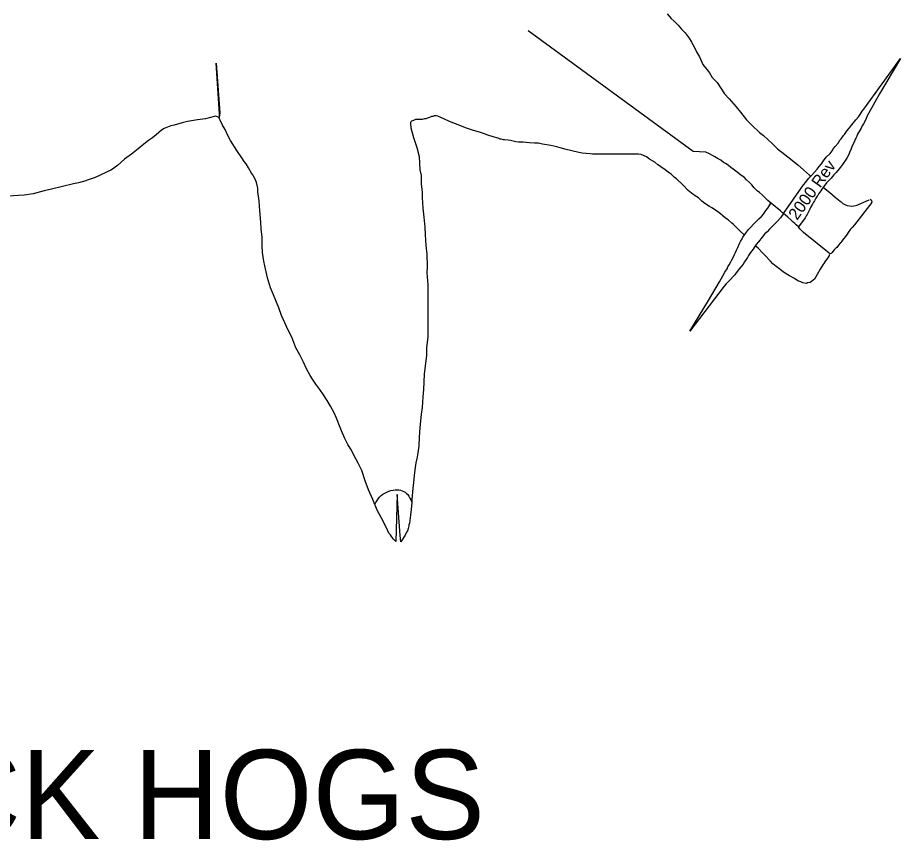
# Model space of a CAD drawing. Extents: x 1369979 to 1371646, y 379997 to 381064.
# Drawn here: x 1370842.704 to 1370843.263, y 380948.675 to 380949.196 of the extents above; entities that cross this region are included whole.
import ezdxf

# ---------------------------------------------------------------- set-up
doc = ezdxf.new("R2010")
doc.units = 0
doc.layers.add('R_Draft', color=7, linetype='Continuous')

msp = doc.modelspace()

# ---------------------------------------------------------------- linework, layer by layer
at = {"layer": 'R_Draft'}
for points in [[(1370843.115455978, 380949.1979967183), (1370843.1181206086, 380949.195121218), (1370843.1199417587, 380949.19349176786), (1370843.1210152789, 380949.1923990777), (1370843.122491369, 380949.19098049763), (1370843.124715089, 380949.1883925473), (1370843.1268621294, 380949.18595795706), (1370843.1294692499, 380949.1825840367), (1370843.1310220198, 380949.1802452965), (1370843.1326898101, 380949.1771014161), (1370843.13420424, 380949.17411089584), (1370843.1360253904, 380949.1708136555), (1370843.1367921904, 380949.1689541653), (1370843.1375014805, 380949.1675355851), (1370843.1381916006, 380949.16602115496), (1370843.139782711, 380949.16381660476), (1370843.140837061, 380949.1626088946), (1370843.142313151, 380949.1607877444), (1370843.144115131, 380949.1578547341), (1370843.1472398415, 380949.1545958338), (1370843.151955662, 380949.1473879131), (1370843.1547928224, 380949.1442056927), (1370843.159259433, 380949.1391831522), (1370843.161924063, 380949.1357517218), (1370843.1657964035, 380949.1309208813), (1370843.1691511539, 380949.127661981), (1370843.1739436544, 380949.12285031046), (1370843.1765507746, 380949.1210291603), (1370843.1821484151, 380949.1159299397), (1370843.1854073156, 380949.1126902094), (1370843.190046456, 380949.10895205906), (1370843.1938612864, 380949.1060573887), (1370843.1984045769, 380949.10239591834), (1370843.2019510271, 380949.099271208), (1370843.2056891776, 380949.0960123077), (1370843.2066476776, 380949.0952646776)], [(1370843.2181604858, 380949.0465578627), (1370843.201957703, 380949.05960288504), (1370843.199689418, 380949.06183048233), (1370843.1986722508, 380949.06311211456), (1370843.1972889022, 380949.06440391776), (1370843.196414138, 380949.0652481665), (1370843.1953257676, 380949.0661127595), (1370843.1938508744, 380949.0675978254), (1370843.1919996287, 380949.06929649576), (1370843.1902094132, 380949.07074087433), (1370843.1886633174, 380949.0720835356), (1370843.187249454, 380949.0733143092), (1370843.1854083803, 380949.0747586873), (1370843.1839843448, 380949.07615220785), (1370843.1818584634, 380949.0776576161), (1370843.1793257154, 380949.0797936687), (1370843.1773829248, 380949.08170594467), (1370843.1767827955, 380949.08229590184), (1370843.1758775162, 380949.08318083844), (1370843.173944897, 380949.08503208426), (1370843.172653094, 380949.08605942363), (1370843.1706289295, 380949.087920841), (1370843.1691540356, 380949.08977208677), (1370843.1676994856, 380949.0912164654), (1370843.1657973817, 380949.0930575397), (1370843.1644242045, 380949.0945426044), (1370843.1622169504, 380949.0960174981), (1370843.1597960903, 380949.0977365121), (1370843.1582906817, 380949.0990079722), (1370843.157263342, 380949.09978102), (1370843.1559511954, 380949.10077784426), (1370843.1543949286, 380949.10197810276), (1370843.1535405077, 380949.1026290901), (1370843.1526047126, 380949.1033309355), (1370843.1512010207, 380949.10403278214), (1370843.1494514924, 380949.1053652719), (1370843.147762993, 380949.1062908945), (1370843.1456777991, 380949.1075420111), (1370843.142310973, 380949.10932205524), (1370843.140032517, 380949.11056300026), (1370843.1320579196, 380949.11088849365), (1370843.0274015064, 380949.18726763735)], [(1370842.8590572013, 380949.051403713), (1370842.8588655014, 380949.0565987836), (1370842.8584054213, 380949.0619472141), (1370842.8580411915, 380949.06610710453), (1370842.8576769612, 380949.07091877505), (1370842.857370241, 380949.0762480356), (1370842.8571402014, 380949.07956444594), (1370842.856315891, 380949.08533461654), (1370842.8561433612, 380949.0875775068), (1370842.8553382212, 380949.0913348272), (1370842.854628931, 380949.09340518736), (1370842.8536704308, 380949.09495795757), (1370842.852961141, 380949.09616566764), (1370842.8522518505, 380949.0972008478), (1370842.8502581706, 380949.1004789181), (1370842.8487629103, 380949.1030093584), (1370842.8475360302, 380949.1044662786), (1370842.8461557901, 380949.10684335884), (1370842.8429543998, 380949.1114824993), (1370842.8388328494, 380949.11794279), (1370842.8372033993, 380949.12108667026), (1370842.835516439, 380949.1249206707), (1370842.8337336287, 380949.12752779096), (1370842.8322767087, 380949.1306525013), (1370842.8320274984, 380949.1315151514), (1370842.8318166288, 380949.13218610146), (1370842.8318549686, 380949.1329529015), (1370842.8319699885, 380949.13419895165), (1370842.8320274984, 380949.1347357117), (1370842.8297654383, 380949.1668646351), (1370842.8320850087, 380949.13529164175), (1370842.8317974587, 380949.13237780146), (1370842.8293436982, 380949.13325962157), (1370842.8229984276, 380949.1314959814), (1370842.8179567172, 380949.1309208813), (1370842.8116689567, 380949.12982819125), (1370842.808314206, 380949.1290805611), (1370842.8031383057, 380949.127661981), (1370842.8011446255, 380949.12714439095), (1370842.796793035, 380949.1254574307), (1370842.795086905, 380949.12432640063), (1370842.7918855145, 380949.1215084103), (1370842.7894892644, 380949.11964892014), (1370842.787035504, 380949.1177702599), (1370842.7839107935, 380949.1154506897), (1370842.780345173, 380949.1126902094), (1370842.7761277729, 380949.10916292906), (1370842.7718336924, 380949.1060573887), (1370842.7673479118, 380949.10201251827), (1370842.7634564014, 380949.099271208), (1370842.7629004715, 380949.099002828)], [(1370843.189298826, 380949.0715705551), (1370843.2019510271, 380949.089782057), (1370843.2034846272, 380949.0915648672), (1370843.2051140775, 380949.09375024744), (1370843.2072994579, 380949.0960123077), (1370843.2105200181, 380949.09971211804), (1370843.2117468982, 380949.10130322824), (1370843.2132229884, 380949.1031818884), (1370843.2146607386, 380949.1048880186), (1370843.2163476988, 380949.10722675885), (1370843.218858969, 380949.1096421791), (1370843.2201816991, 380949.11125245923), (1370843.2210251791, 380949.11280522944), (1370843.2220028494, 380949.11403210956), (1370843.2238048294, 380949.1162749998), (1370843.2249358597, 380949.11809615), (1370843.2258368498, 380949.11888212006), (1370843.22731294, 380949.1209908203), (1370843.2278113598, 380949.1217001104), (1370843.22871235, 380949.1229461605), (1370843.2295558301, 380949.12411553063), (1370843.2310510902, 380949.1258791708), (1370843.2317220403, 380949.12666514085), (1370843.2324313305, 380949.127661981), (1370843.2336007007, 380949.1290805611), (1370843.2342716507, 380949.12982819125), (1370843.2350959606, 380949.1309208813), (1370843.2367829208, 380949.13276120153), (1370843.237741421, 380949.1342756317), (1370843.239025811, 380949.1363651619), (1370843.2401376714, 380949.137649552), (1370843.2632758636, 380949.1697017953), (1370843.2500293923, 380949.147368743), (1370843.2430515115, 380949.13492741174), (1370843.2422655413, 380949.1333938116), (1370843.2414412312, 380949.1312084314), (1370843.2398309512, 380949.12850546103), (1370843.2390641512, 380949.1270868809), (1370843.238354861, 380949.12574498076), (1370843.237741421, 380949.12461395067), (1370843.2362078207, 380949.12194932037), (1370843.2356327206, 380949.12056908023), (1370843.2350959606, 380949.11924635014), (1370843.2341758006, 380949.11734851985), (1370843.2336007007, 380949.1159299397), (1370843.2328339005, 380949.11439633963), (1370843.2321437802, 380949.1126902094), (1370843.2310702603, 380949.11037063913), (1370843.2305526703, 380949.10902873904), (1370843.2295558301, 380949.1071884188), (1370843.22884654, 380949.1060573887), (1370843.2265461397, 380949.1026451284), (1370843.2253767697, 380949.1009773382), (1370843.2244566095, 380949.0999038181), (1370843.2225396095, 380949.0976034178), (1370843.2212360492, 380949.0961081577), (1370843.219395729, 380949.0940186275), (1370843.217957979, 380949.09248502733), (1370843.216481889, 380949.0909514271), (1370843.2153700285, 380949.08962869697), (1370843.2145648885, 380949.0885551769), (1370843.2135680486, 380949.0870982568), (1370843.2128012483, 380949.08602473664), (1370843.2116318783, 380949.0843377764), (1370843.210999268, 380949.08305338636), (1370843.2105200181, 380949.0825357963), (1370843.209772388, 380949.0813664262), (1370843.2089480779, 380949.07975614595), (1370843.208315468, 380949.0787401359), (1370843.207587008, 380949.07757076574), (1370843.2066093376, 380949.07576878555), (1370843.2059192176, 380949.07427352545), (1370843.2054016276, 380949.07306581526), (1370843.2041747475, 380949.07091877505), (1370843.2036188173, 380949.07005612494), (1370843.2029670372, 380949.06892509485), (1370843.2013567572, 380949.06664386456), (1370843.200455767, 380949.06541698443), (1370843.1987112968, 380949.06311658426)], [(1370843.1645503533, 380949.0579406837), (1370843.1644353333, 380949.05811321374), (1370843.161617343, 380949.060758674), (1370843.1595086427, 380949.06273318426), (1370843.1575341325, 380949.0645926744), (1370843.1564414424, 380949.0656086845), (1370843.1541793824, 380949.06760236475), (1370843.1525691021, 380949.0687333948), (1370843.150805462, 380949.070209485), (1370843.1492910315, 380949.07143636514), (1370843.1468372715, 380949.07323834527), (1370843.1439426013, 380949.07527036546), (1370843.142313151, 380949.0761521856), (1370843.1393993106, 380949.0780691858), (1370843.1375014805, 380949.07950693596), (1370843.13533527, 380949.08150061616), (1370843.1332457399, 380949.08291919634), (1370843.13100285, 380949.0845294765), (1370843.1289324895, 380949.08612058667), (1370843.125635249, 380949.089513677), (1370843.1214945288, 380949.09350103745), (1370843.1200376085, 380949.09474708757), (1370843.1182164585, 380949.0963765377), (1370843.1162227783, 380949.0977951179), (1370843.1143441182, 380949.099271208), (1370843.113347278, 380949.0999038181), (1370843.112369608, 380949.1004789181), (1370843.1106059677, 380949.1018399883), (1370843.1095516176, 380949.10254927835), (1370843.1076921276, 380949.1040445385), (1370843.104394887, 380949.1060573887), (1370843.1024012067, 380949.10745679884), (1370843.0990081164, 380949.10895205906), (1370843.0973978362, 380949.10916292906), (1370843.0963051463, 380949.1093162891), (1370843.094848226, 380949.1093162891), (1370843.0930079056, 380949.1093162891), (1370843.0915701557, 380949.1093162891), (1370843.0882920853, 380949.1093162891), (1370843.0868159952, 380949.1093162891), (1370843.0830011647, 380949.1093162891), (1370843.0811608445, 380949.1093162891), (1370843.0781894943, 380949.1093162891), (1370843.076368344, 380949.1093162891), (1370843.073090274, 380949.1093162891), (1370843.0715758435, 380949.1093162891), (1370843.0693904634, 380949.1093162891), (1370843.0683169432, 380949.1093162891), (1370843.0666874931, 380949.10943130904), (1370843.0616649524, 380949.10991055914), (1370843.0596904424, 380949.11023644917), (1370843.0551279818, 380949.11136747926), (1370843.0506613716, 380949.11232597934), (1370843.045542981, 380949.1138404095), (1370843.0418240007, 380949.1147030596), (1370843.03657142, 380949.11562321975), (1370843.0341176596, 380949.11610246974), (1370843.0315297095, 380949.1161216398), (1370843.028117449, 380949.11633250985), (1370843.0242259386, 380949.11679258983), (1370843.0214654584, 380949.1168500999), (1370843.0196634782, 380949.11711847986), (1370843.0162512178, 380949.1179236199), (1370843.0148518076, 380949.1180003), (1370843.0125322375, 380949.11826868), (1370843.0117654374, 380949.11834536), (1370843.0104810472, 380949.11872876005), (1370843.009848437, 380949.11872876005), (1370843.0085448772, 380949.1193422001), (1370843.0053434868, 380949.1202431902), (1370843.0018737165, 380949.12125920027), (1370842.999209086, 380949.1222560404), (1370842.997311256, 380949.12285031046), (1370842.9923078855, 380949.12451810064), (1370842.9877262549, 380949.1259941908), (1370842.9831446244, 380949.12771949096), (1370842.979828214, 380949.1290038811), (1370842.9773169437, 380949.1301732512), (1370842.9744989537, 380949.1314384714), (1370842.9722368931, 380949.1324353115), (1370842.970204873, 380949.1332404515), (1370842.9691888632, 380949.1335663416), (1370842.9678853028, 380949.1334704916), (1370842.9669843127, 380949.1331637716), (1370842.9661600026, 380949.1329912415), (1370842.9653548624, 380949.1327228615), (1370842.9649331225, 380949.1325119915), (1370842.9638020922, 380949.1320902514), (1370842.962728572, 380949.13168768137), (1370842.9617700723, 380949.13153432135), (1370842.960293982, 380949.1312276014), (1370842.9561340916, 380949.13109341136), (1370842.9547538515, 380949.1305374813), (1370842.9542554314, 380949.13023076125), (1370842.9536228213, 380949.1300198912), (1370842.9531819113, 380949.1296748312), (1370842.9529710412, 380949.12929143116), (1370842.9528751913, 380949.1285629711), (1370842.9531819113, 380949.1258983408), (1370842.9548113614, 380949.1196872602), (1370842.9568625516, 380949.1134570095)], [(1370842.9568625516, 380949.1134570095), (1370842.9584536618, 380949.1077060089), (1370842.9586837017, 380949.10348860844), (1370842.9589137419, 380949.099271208), (1370842.959603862, 380949.0958014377), (1370842.959738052, 380949.09350103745), (1370842.959738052, 380949.09020379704), (1370842.9600831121, 380949.0869640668), (1370842.960370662, 380949.0850470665), (1370842.960370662, 380949.0831875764), (1370842.960370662, 380949.08171148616), (1370842.960849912, 380949.0749636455), (1370842.9614633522, 380949.0692318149), (1370842.961923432, 380949.0629440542), (1370842.962210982, 380949.05811321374), (1370842.962651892, 380949.051269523), (1370842.9633611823, 380949.0458827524), (1370842.9633995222, 380949.03802305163), (1370842.9633611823, 380949.0341123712), (1370842.9638212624, 380949.0264443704), (1370842.9638212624, 380949.0217093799), (1370842.9638212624, 380949.01507655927), (1370842.9638212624, 380949.0082903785), (1370842.9638212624, 380949.00317198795), (1370842.9638212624, 380948.9965966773), (1370842.9638212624, 380948.993356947), (1370842.9631503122, 380948.9867049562), (1370842.9630352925, 380948.9816249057), (1370842.962210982, 380948.97522212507), (1370842.9616742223, 380948.9699312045), (1370842.9610991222, 380948.9601353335), (1370842.960849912, 380948.955419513), (1370842.960274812, 380948.94878669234), (1370842.9596805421, 380948.9446076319), (1370842.9589137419, 380948.935866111), (1370842.958396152, 380948.93007677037), (1370842.9581852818, 380948.9242874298), (1370842.9571117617, 380948.91732871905), (1370842.9564024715, 380948.91376309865), (1370842.9556931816, 380948.90927731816), (1370842.9551755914, 380948.90563501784), (1370842.9548688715, 380948.90130259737), (1370842.9544087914, 380948.8977178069), (1370842.9537570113, 380948.8904907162), (1370842.9537570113, 380948.88863122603), (1370842.9533352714, 380948.88410710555), (1370842.9530285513, 380948.8805223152), (1370842.952415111, 380948.8771483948), (1370842.952204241, 380948.8755764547), (1370842.9519166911, 380948.87454127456), (1370842.9518783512, 380948.8739086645), (1370842.951475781, 380948.8721641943), (1370842.951015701, 380948.8707264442), (1370842.950498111, 380948.8698062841), (1370842.949462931, 380948.8678126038), (1370842.9468366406, 380948.86369105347), (1370842.9463765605, 380948.86769758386), (1370842.9444212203, 380948.89369210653), (1370842.9436352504, 380948.86392109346), (1370842.9421399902, 380948.86537801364), (1370842.94098979, 380948.8670266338), (1370842.94031884, 380948.86804264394), (1370842.9391302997, 380948.869231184), (1370842.93771172, 380948.87254759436), (1370842.9344144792, 380948.8791612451), (1370842.9317881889, 380948.88376204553), (1370842.9290468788, 380948.8904907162), (1370842.9263822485, 380948.8967017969), (1370842.9242735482, 380948.9023569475), (1370842.922049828, 380948.9089514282), (1370842.9198644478, 380948.91359056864), (1370842.9167780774, 380948.9189006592), (1370842.9155128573, 380948.92179532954), (1370842.9133083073, 380948.9253992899), (1370842.911429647, 380948.92909910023), (1370842.9092826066, 380948.9340449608), (1370842.9079215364, 380948.93724635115), (1370842.9060237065, 380948.9420388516), (1370842.904490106, 380948.94539360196), (1370842.902247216, 380948.9497068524), (1370842.9001001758, 380948.95315745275), (1370842.8977997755, 380948.95687643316), (1370842.8955377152, 380948.9601928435), (1370842.892988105, 380948.9634900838), (1370842.8908218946, 380948.9667489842), (1370842.8893458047, 380948.9690685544), (1370842.8871412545, 380948.9732859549), (1370842.8852434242, 380948.9775416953), (1370842.8828088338, 380948.9820466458), (1370842.8802975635, 380948.98660910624), (1370842.8776712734, 380948.993356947), (1370842.8754858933, 380948.9977852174), (1370842.8712109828, 380949.0070634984), (1370842.8694281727, 380949.0119901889), (1370842.8661309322, 380949.02021411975), (1370842.864194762, 380949.0244506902), (1370842.8622969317, 380949.0309109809), (1370842.8606291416, 380949.03850230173), (1370842.8599581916, 380949.041492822), (1370842.8592297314, 380949.04684125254), (1370842.8590572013, 380949.051403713)], [(1370842.7634564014, 380949.099271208), (1370842.7532196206, 380949.0944211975), (1370842.74804372, 380949.09277257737), (1370842.7472002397, 380949.0922549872), (1370842.7426761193, 380949.09108561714), (1370842.739398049, 380949.0904721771), (1370842.7254806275, 380949.0869448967), (1370842.720764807, 380949.0859097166), (1370842.7139786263, 380949.0840885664), (1370842.7082276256, 380949.08314923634), (1370842.7045661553, 380949.0830342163), (1370842.6952495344, 380949.08243994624)], [(1370843.2143366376, 380949.0882259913), (1370843.214540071, 380949.08807341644), (1370843.218547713, 380949.08503208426), (1370843.222056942, 380949.0820212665), (1370843.2251593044, 380949.07950886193), (1370843.2257379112, 380949.0789843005)], [(1370843.1892604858, 380949.0715705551), (1370843.1873051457, 380949.06884841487), (1370843.1852539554, 380949.0665671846), (1370843.1819758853, 380949.06334662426), (1370843.180384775, 380949.0617363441), (1370843.178870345, 380949.0600110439), (1370843.1773175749, 380949.0585349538), (1370843.1758223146, 380949.0565604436), (1370843.1733302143, 380949.0535890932), (1370843.172007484, 380949.0519788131), (1370843.170608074, 380949.05010015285), (1370843.169975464, 380949.0490841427), (1370843.1682693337, 380949.04684125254), (1370843.1671574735, 380949.0450392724), (1370843.1665056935, 380949.04373571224), (1370843.1649912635, 380949.041646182), (1370843.1645311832, 380949.0409560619), (1370843.1636877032, 380949.03963333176), (1370843.162786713, 380949.03852147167), (1370843.161310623, 380949.0367194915), (1370843.160639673, 380949.0359335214), (1370843.1599495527, 380949.0349175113), (1370843.1587801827, 380949.03349893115), (1370843.1583392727, 380949.0328471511), (1370843.1573040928, 380949.03165861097), (1370843.1556938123, 380949.02991414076), (1370843.1545244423, 380949.02878311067), (1370843.152952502, 380949.0270769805), (1370843.151648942, 380949.0256392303), (1370843.1298909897, 380948.99717177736), (1370843.141718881, 380949.0166101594), (1370843.1486200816, 380949.0283230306), (1370843.1497319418, 380949.0301825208), (1370843.150824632, 380949.032118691), (1370843.152109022, 380949.03439992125), (1370843.153489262, 380949.0364894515), (1370843.1540643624, 380949.0378696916), (1370843.1549078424, 380949.03919242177), (1370843.1559238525, 380949.04099440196), (1370843.1565181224, 380949.0423554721), (1370843.1573232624, 380949.0437165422), (1370843.1582434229, 380949.0455952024), (1370843.1587801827, 380949.04684125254), (1370843.1595086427, 380949.0483365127), (1370843.160217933, 380949.05010015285), (1370843.161329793, 380949.05253474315), (1370843.161981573, 380949.05379996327), (1370843.1629592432, 380949.0555444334), (1370843.1635535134, 380949.0566562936), (1370843.1658155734, 380949.0597234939), (1370843.1671574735, 380949.06154464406), (1370843.1684226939, 380949.0628098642), (1370843.170416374, 380949.0650335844), (1370843.172007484, 380949.0665671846), (1370843.1737136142, 380949.06823497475), (1370843.1752280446, 380949.06978774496), (1370843.1765507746, 380949.0712446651), (1370843.1774517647, 380949.0724140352), (1370843.1781610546, 380949.07343004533), (1370843.1792920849, 380949.07502115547), (1370843.181304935, 380949.0781458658)], [(1370843.2451252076, 380949.0785568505), (1370843.2342731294, 380949.0645259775), (1370843.2327168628, 380949.0627764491), (1370843.2317912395, 380949.0617287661), (1370843.2302451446, 380949.05960288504), (1370843.229522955, 380949.05859588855), (1370843.2286176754, 380949.05717185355), (1370843.2275089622, 380949.05581901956), (1370843.226562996, 380949.0548120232), (1370843.2262578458, 380949.0541406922), (1370843.2255051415, 380949.05321506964), (1370843.2252305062, 380949.0527675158), (1370843.2240302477, 380949.0515265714), (1370843.222941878, 380949.05017373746), (1370843.222372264, 380949.0496244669), (1370843.2214059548, 380949.04858695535), (1370843.2204599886, 380949.0475189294), (1370843.22004295, 380949.04699000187), (1370843.219695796, 380949.04658593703)], [(1370843.2367379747, 380949.0772416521), (1370843.2436025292, 380949.08032542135)], [(1370843.2446163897, 380949.0802210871), (1370843.2449176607, 380949.0800026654)], [(1370843.2182997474, 380949.0451093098), (1370843.2178865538, 380949.0446200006), (1370843.217133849, 380949.0432976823), (1370843.2154555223, 380949.0410904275), (1370843.2147841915, 380949.04005291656), (1370843.2141942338, 380949.03918832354), (1370843.2123836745, 380949.03630973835), (1370843.2105324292, 380949.03298359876), (1370843.2088947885, 380949.030115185), (1370843.2062094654, 380949.02792827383), (1370843.2044802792, 380949.0277756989), (1370843.2038292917, 380949.0273993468), (1370843.2014796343, 380949.027806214), (1370843.2001369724, 380949.02835548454), (1370843.1982246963, 380949.0289759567), (1370843.196149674, 380949.03036947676), (1370843.1930778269, 380949.032210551), (1370843.1891515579, 380949.0344076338), (1370843.186893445, 380949.03630973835), (1370843.1847065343, 380949.03798806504), (1370843.1824280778, 380949.0397274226), (1370843.1810549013, 380949.0414362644), (1370843.1773829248, 380949.0452506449), (1370843.1758775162, 380949.0467458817), (1370843.1732227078, 380949.049654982), (1370843.1719003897, 380949.0508247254), (1370843.171534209, 380949.05124176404)]]:
    msp.add_lwpolyline(points, dxfattribs=at)
for centre, radius, start, end in [((1370843.2325698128, 380949.08652009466), 0.010171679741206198, 227.80475532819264, 294.1910830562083), ((1370843.2440193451, 380949.07939757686), 0.0010171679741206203, 54.057888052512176, 114.19108273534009), ((1370843.2443206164, 380949.0791791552), 0.0010171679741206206, 322.28009745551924, 54.057887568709), ((1370843.2175226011, 380949.04576556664), 0.0010171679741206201, 319.82076600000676, 51.16211336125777), ((1370843.2189242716, 380949.0472487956), 0.0010171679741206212, 231.16211359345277, 319.3323140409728)]:
    msp.add_arc(centre, radius, start, end, dxfattribs=at)
msp.add_spline([(1370842.930407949, 380948.8873660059), (1370842.9333984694, 380948.8919859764), (1370842.9432710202, 380948.89664428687), (1370842.9477376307, 380948.8960883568), (1370842.9511882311, 380948.8935579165), (1370842.9536611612, 380948.88912964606)], degree=3, dxfattribs=at)

# ---------------------------------------------------------------- texts
msp.add_text('2000 Rev', height=0.0075235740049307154, rotation=54.479691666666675, dxfattribs=at).set_placement((1370843.1978294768, 380949.06693141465))
msp.add_text('RAZORBACK HOGS', height=0.05651922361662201, dxfattribs=at).set_placement((1370842.2861616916, 380948.6754224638))

doc.saveas('drawing.dxf')
